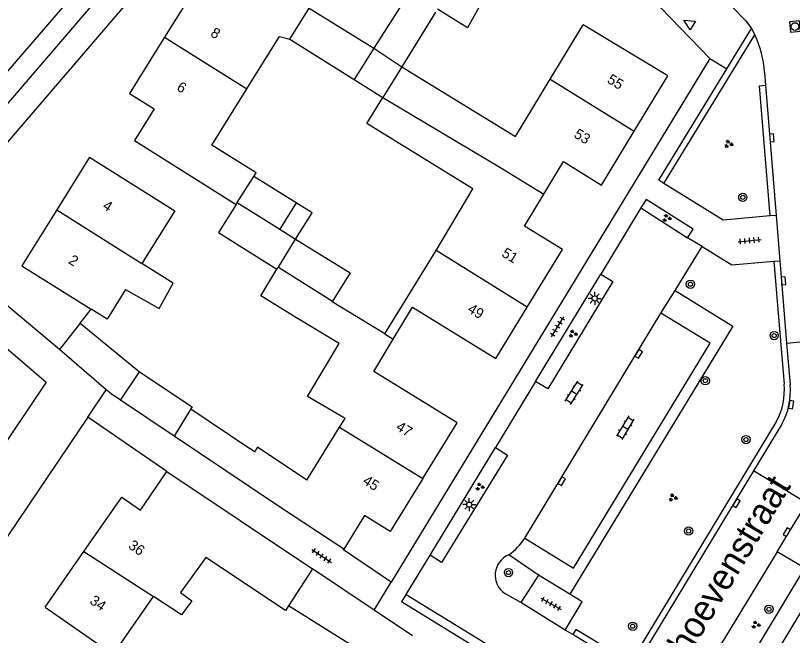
# Model space of a CAD drawing. Extents: x 136000 to 141014, y 402000 to 403500.
# Drawn here: x 138445.2 to 138520.3, y 402687.3 to 402747.2 of the extents above; entities that cross this region are included whole.
import ezdxf

# ---------------------------------------------------------------- set-up
doc = ezdxf.new("R2010")
doc.units = 0
for name, color, linetype in [('gg-afsc-muur', 7, 'Continuous'), ('gg-anno-huisnummerreeks BGT', 7, 'Continuous'), ('gg-anno-openbare ruimte label', 7, 'Continuous'), ('gg-bbg-bijgebouw', 7, 'Continuous'), ('gg-bbg-gedigitaliseerde bebouwing', 7, 'Continuous'), ('gg-bbg-gedigitaliseerde bijgebouw', 7, 'Continuous'), ('gg-bbg-hoofdgebouw', 7, 'Continuous'), ('gg-bbg-luifel en loopbrug', 7, 'Continuous'), ('gg-bbg-tussenscheiding', 7, 'Continuous'), ('gg-knt-verharding', 7, 'Continuous'), ('gg-knt-verharding nz', 7, 'Continuous'), ('gt-grn-groengrens', 7, 'Continuous'), ('gt-grn-weggrens', 7, 'Continuous'), ('gt-symb-boom', 7, 'Continuous'), ('gt-symb-groenvak', 7, 'Continuous'), ('gt-symb-klinker verharding', 7, 'Continuous'), ('gt-symb-kolk', 7, 'Continuous'), ('gt-symb-lichtmast', 7, 'Continuous'), ('gt-symb-rioolschacht', 7, 'Continuous'), ('gt-symb-tegel verharding', 7, 'Continuous'), ('gt-symb-waterafsluiter', 7, 'Continuous')]:
    doc.layers.add(name, color=color, linetype=linetype)

# ---------------------------------------------------------------- blocks, each defined once
blk = doc.blocks.new('gt0-KOLK')
at = {"layer": 'gt-symb-kolk'}
blk.add_lwpolyline([(0, 0), (0.375, 0), (0.375, 0.4), (-0.375, 0.4), (-0.375, 0), (0, 0)], dxfattribs=at)
blk = doc.blocks.new('gt0-RS')
at = {"layer": 'gt-symb-rioolschacht'}
blk.add_lwpolyline([(-0.5, -0.5), (0.5, -0.5), (0.5, 0.5), (-0.5, 0.5)], close=True, dxfattribs=at)
blk.add_circle((0, 0), 0.375, dxfattribs=at)
blk = doc.blocks.new('gt0-WAFSL')
at = {"layer": 'gt-symb-waterafsluiter'}
for p, q in [((-0.5, -0.333), (0, 0.667)), ((0, 0.667), (0.5, -0.333)), ((0.5, -0.333), (-0.5, -0.333))]:
    blk.add_line(p, q, dxfattribs=at)
blk = doc.blocks.new('gt0-BOOM')
at = {"layer": 'gt-symb-boom'}
for radius in [0.4, 0.2]:
    blk.add_circle((0, 0), radius, dxfattribs=at)
blk = doc.blocks.new('gt0-TEG1')
at = {"layer": 'gt-symb-tegel verharding'}
for p, q in [((-1.125, 0), (1.125, 0)), ((-0.9, -0.25), (-0.9, 0.25)), ((-0.45, -0.25), (-0.45, 0.25)), ((0, -0.25), (0, 0.25)), ((0.45, -0.25), (0.45, 0.25)), ((0.9, -0.25), (0.9, 0.25))]:
    blk.add_line(p, q, dxfattribs=at)
blk = doc.blocks.new('gt0-LMAST')
at = {"layer": 'gt-symb-lichtmast'}
for p, q in [((-0.182, 0.173), (-0.447, 0.438)), ((-0.005, 0.246), (-0.005, 0.621)), ((0.172, 0.173), (0.437, 0.438)), ((-0.255, -0.004), (-0.63, -0.004)), ((-0.182, -0.181), (-0.447, -0.446)), ((-0.005, -0.254), (-0.005, -0.629)), ((0.437, -0.446), (0.172, -0.181)), ((0.245, -0.004), (0.62, -0.004))]:
    blk.add_line(p, q, dxfattribs=at)
blk.add_circle((-0.005, -0.004), 0.25, dxfattribs=at)
blk = doc.blocks.new('gt0-GRVAK')
at = {"layer": 'gt-symb-groenvak'}
for p, q in [((-0.11, 0.189), (-0.228, 0.24)), ((-0.182, 0.153), (0.088, 0.153)), ((-0.091, 0.211), (-0.156, 0.322)), ((-0.047, 0.214), (-0.047, 0.393)), ((-0.004, 0.211), (0.061, 0.322)), ((0.015, 0.189), (0.133, 0.24)), ((0.262, -0.052), (0.197, 0.059)), ((0.305, -0.049), (0.305, 0.13)), ((0.349, -0.052), (0.414, 0.059)), ((-0.245, -0.228), (-0.363, -0.177)), ((-0.318, -0.264), (-0.047, -0.264)), ((-0.226, -0.206), (-0.291, -0.095)), ((-0.183, -0.203), (-0.183, -0.024)), ((-0.139, -0.206), (-0.074, -0.095)), ((-0.12, -0.228), (-0.002, -0.177)), ((0.243, -0.074), (0.125, -0.023)), ((0.17, -0.11), (0.441, -0.11)), ((0.368, -0.074), (0.486, -0.023))]:
    blk.add_line(p, q, dxfattribs=at)
blk = doc.blocks.new('gt0-KL1')
at = {"layer": 'gt-symb-klinker verharding'}
for p, q in [((-1.15, 0.3), (1.15, 0.3)), ((-1, -0.3), (-1, 0.3)), ((-0.5, 0.3), (-0.5, 0.45)), ((0, -0.3), (0, 0.3)), ((0.5, 0.3), (0.5, 0.45)), ((1, -0.3), (1, 0.3)), ((-1.15, -0.3), (1.15, -0.3)), ((-0.5, -0.45), (-0.5, -0.3)), ((0.5, -0.45), (0.5, -0.3))]:
    blk.add_line(p, q, dxfattribs=at)

msp = doc.modelspace()

# ---------------------------------------------------------------- linework, layer by layer
at = {"layer": 'gg-afsc-muur'}
msp.add_line((138451.499, 402717.435), (138452.56, 402718.79), dxfattribs=at)
at = {"layer": 'gg-bbg-bijgebouw'}
for p, q in [((138466.565, 402728.896), (138464.852, 402726.19)), ((138460.565, 402706.517), (138455.394, 402709.978))]:
    msp.add_line(p, q, dxfattribs=at)
at = {"layer": 'gg-bbg-gedigitaliseerde bebouwing'}
for p, q in [((138496.922, 402741.008), (138500.11, 402746.26)), ((138467.589, 402740.071), (138470.738, 402745.122)), ((138470.738, 402745.122), (138471.753, 402744.86)), ((138482.58, 402742.198), (138480.744, 402739.222)), ((138464.203, 402734.639), (138467.589, 402740.071)), ((138466.678, 402729.076), (138468.258, 402731.589)), ((138480.92, 402716.392), (138485.889, 402724.46)), ((138462.181, 402709.137), (138467.899, 402705.31)), ((138473.409, 402702.259), (138476.568, 402707.386)), ((138459.868, 402703.089), (138473.947, 402693.68)), ((138479.897, 402689.705), (138473.947, 402693.68)), ((138480.18, 402684.77), (138471.625, 402690.107)), ((138483.613, 402687.223), (138479.897, 402689.705))]:
    msp.add_line(p, q, dxfattribs=at)
for points in [[(138482.58, 402742.198), (138493.564, 402735.478), (138496.922, 402741.008)], [(138485.889, 402724.46), (138489.444, 402730.394), (138479.197, 402736.715), (138480.744, 402739.222)], [(138468.258, 402731.589), (138468.484, 402731.949), (138464.203, 402734.639)], [(138452.4, 402733.47), (138460.649, 402728.297), (138457.454, 402723.188)], [(138455.881, 402720.672), (138459.116, 402718.857), (138460.476, 402721.282), (138457.454, 402723.188)], [(138472.251, 402718.037), (138468.937, 402720.086), (138470.509, 402722.635)], [(138455.881, 402720.672), (138454.101, 402717.826), (138452.56, 402718.79)], [(138480.92, 402716.392), (138475.857, 402719.505), (138475.887, 402719.554)], [(138473.461, 402710.347), (138476.532, 402715.473), (138472.251, 402718.037)], [(138476.568, 402707.386), (138477.088, 402708.229), (138473.461, 402710.347)], [(138473.409, 402702.259), (138468.642, 402705.451), (138468.347, 402705.01), (138467.899, 402705.31)], [(138471.625, 402690.107), (138471.331, 402689.655), (138463.646, 402694.792), (138461.182, 402691.4), (138462.272, 402690.603)], [(138448.11, 402690), (138454.667, 402685.425), (138458.568, 402691.015)], [(138462.272, 402690.603), (138461.288, 402689.257), (138458.568, 402691.015)]]:
    msp.add_lwpolyline(points, dxfattribs=at)
at = {"layer": 'gg-bbg-gedigitaliseerde bijgebouw'}
for p, q in [((138473.631, 402747.873), (138479.86, 402743.99)), ((138485.83, 402747.465), (138482.58, 402742.198)), ((138471.753, 402744.86), (138477.982, 402740.978)), ((138479.86, 402743.99), (138477.982, 402740.978)), ((138479.86, 402743.99), (138482.58, 402742.198)), ((138466.678, 402729.076), (138470.782, 402726.504)), ((138472.379, 402729.046), (138470.782, 402726.504)), ((138464.852, 402726.19), (138470.509, 402722.635)), ((138455.394, 402709.978), (138457.232, 402712.725))]:
    msp.add_line(p, q, dxfattribs=at)
for points in [[(138493.397, 402754.043), (138488.911, 402745.972), (138486.018, 402747.77)], [(138483.185, 402751.298), (138484.15, 402750.742), (138479.86, 402743.99)], [(138472.307, 402725.548), (138473.903, 402728.088), (138472.379, 402729.046)], [(138472.307, 402725.548), (138477.579, 402722.297), (138475.887, 402719.554)], [(138457.232, 402712.725), (138462.301, 402709.331), (138462.181, 402709.137)]]:
    msp.add_lwpolyline(points, dxfattribs=at)
at = {"layer": 'gg-bbg-hoofdgebouw'}
for p, q in [((138462.78, 402750.1), (138459.649, 402745.077)), ((138459.649, 402745.077), (138456.24, 402739.61)), ((138452.4, 402733.47), (138449.219, 402728.383)), ((138470.571, 402699.82), (138460.565, 402706.517)), ((138457.313, 402699.347), (138459.868, 402703.089)), ((138476.969, 402695.586), (138470.571, 402699.82)), ((138478.97, 402698.834), (138476.969, 402695.586)), ((138448.11, 402690), (138451.85, 402695.359))]:
    msp.add_line(p, q, dxfattribs=at)
for points in [[(138505.047, 402735.974), (138508.3, 402741.32), (138500.11, 402746.26)], [(138456.24, 402739.61), (138458.649, 402738.146), (138456.74, 402735.071), (138466.565, 402728.896)], [(138496.308, 402729.894), (138498.22, 402733.05), (138501.88, 402730.77), (138505.047, 402735.974)], [(138494.707, 402718.983), (138498.12, 402724.55), (138494.44, 402726.81), (138496.308, 402729.894)], [(138449.219, 402728.383), (138445.84, 402722.98), (138452.56, 402718.79)], [(138481.745, 402715.874), (138483.6, 402718.97), (138491.67, 402714.03), (138494.707, 402718.983)], [(138484.615, 402702.42), (138487.93, 402707.8), (138479.88, 402712.76), (138481.745, 402715.874)], [(138484.615, 402702.42), (138481.46, 402697.3), (138478.97, 402698.834)], [(138451.85, 402695.359), (138455.53, 402700.63), (138457.313, 402699.347)]]:
    msp.add_lwpolyline(points, dxfattribs=at)
at = {"layer": 'gg-bbg-luifel en loopbrug'}
for p, q in [((138477.982, 402740.978), (138480.744, 402739.222)), ((138472.379, 402729.046), (138468.258, 402731.589)), ((138451.499, 402717.435), (138449.5, 402714.88)), ((138451.499, 402717.435), (138457.232, 402712.725)), ((138454.003, 402711.001), (138449.5, 402714.88))]:
    msp.add_line(p, q, dxfattribs=at)
msp.add_lwpolyline([(138455.394, 402709.978), (138454.48, 402710.59), (138454.003, 402711.001)], dxfattribs=at)
at = {"layer": 'gg-bbg-tussenscheiding'}
for p, q in [((138471.753, 402744.86), (138473.631, 402747.873)), ((138459.649, 402745.077), (138467.589, 402740.071)), ((138496.922, 402741.008), (138505.047, 402735.974)), ((138466.565, 402728.896), (138466.678, 402729.076)), ((138449.219, 402728.383), (138457.454, 402723.188)), ((138470.782, 402726.504), (138472.307, 402725.548)), ((138470.642, 402722.85), (138472.307, 402725.548)), ((138494.707, 402718.983), (138485.889, 402724.46)), ((138470.509, 402722.635), (138470.642, 402722.85)), ((138470.642, 402722.85), (138475.887, 402719.554)), ((138480.92, 402716.392), (138481.745, 402715.874)), ((138462.181, 402709.137), (138460.565, 402706.517)), ((138476.568, 402707.386), (138484.615, 402702.42)), ((138451.85, 402695.359), (138458.568, 402691.015)), ((138473.947, 402693.68), (138471.625, 402690.107))]:
    msp.add_line(p, q, dxfattribs=at)
msp.add_lwpolyline([(138480.744, 402739.222), (138492.06, 402732.504), (138496.308, 402729.894)], dxfattribs=at)
at = {"layer": 'gg-knt-verharding'}
for p, q in [((138480.05, 402776.43), (138512.35, 402743)), ((138436.58, 402725.7), (138461.689, 402755.001)), ((138513.994, 402741.995), (138516.389, 402745.912)), ((138516.389, 402745.912), (138516.7, 402745.3)), ((138512.35, 402743), (138481.56, 402692.4)), ((138517.628, 402741.665), (138517.729, 402740.414)), ((138517.729, 402740.414), (138518.756, 402727.842)), ((138505.69, 402728.563), (138501.811, 402722.17)), ((138505.69, 402728.563), (138510.196, 402725.68)), ((138518.756, 402727.842), (138518.173, 402727.791)), ((138518.756, 402727.842), (138519.118, 402723.461)), ((138449.5, 402714.88), (138436.58, 402725.7)), ((138511.6, 402724.824), (138510.196, 402725.68)), ((138508.984, 402720.597), (138511.6, 402724.824)), ((138518.535, 402723.412), (138519.118, 402723.461)), ((138495.511, 402711.78), (138501.811, 402722.17)), ((138507.62, 402718.392), (138508.984, 402720.597)), ((138519.775, 402715.488), (138520.116, 402711.472)), ((138495.511, 402711.78), (138491.64, 402705.405)), ((138459.868, 402703.089), (138452.22, 402708.36)), ((138519.315, 402707.663), (138516.58, 402703.152)), ((138485.314, 402695.003), (138491.64, 402705.405)), ((138516.58, 402703.152), (138504.863, 402683.828)), ((138521.718, 402700.036), (138516.58, 402703.152)), ((138483.004, 402691.199), (138485.314, 402695.003)), ((138518.861, 402695.331), (138512.842, 402685.446)), ((138495.772, 402693.066), (138494.075, 402690.425)), ((138498.802, 402691.228), (138495.772, 402693.066)), ((138494.075, 402690.425), (138492.53, 402691.321)), ((138483.004, 402691.199), (138502.22, 402679.446)), ((138498.365, 402687.781), (138494.075, 402690.425)), ((138499.094, 402687.338), (138498.365, 402687.781)), ((138504.863, 402683.828), (138499.094, 402687.338))]:
    msp.add_line(p, q, dxfattribs=at)
for points in [[(138470.167, 402771.782), (138471.708, 402770.451), (138437.112, 402730.129), (138435.587, 402731.496)], [(138512.252, 402750.349), (138514.513, 402747.997), (138515.832, 402746.648), (138516.389, 402745.912)], [(138507.909, 402730.924), (138507.411, 402731.231), (138513.994, 402741.995)], [(138518.173, 402727.791), (138513.623, 402727.396), (138507.909, 402730.924)], [(138510.196, 402725.68), (138510.731, 402726.528), (138506.189, 402729.375), (138505.69, 402728.563)], [(138511.6, 402724.824), (138514.469, 402723.072), (138518.535, 402723.412)], [(138434.619, 402723.344), (138448.185, 402711.728), (138437.68, 402696.085)], [(138519.118, 402723.461), (138519.263, 402721.511), (138519.775, 402715.488)], [(138501.811, 402722.17), (138502.976, 402721.453), (138496.687, 402711.082), (138495.511, 402711.78)], [(138494.467, 402696.654), (138499.169, 402693.761), (138512.382, 402715.485), (138507.62, 402718.392)], [(138452.22, 402708.36), (138389.6, 402615.51), (138386.5, 402610.52), (138386.238, 402610.031)], [(138491.64, 402705.405), (138492.799, 402704.69), (138486.407, 402694.311), (138485.314, 402695.003)], [(138518.861, 402695.331), (138519.964, 402697.126), (138521.718, 402700.036)], [(138528.998, 402699.26), (138525.93, 402697.45), (138440.91, 402556.93), (138442.53, 402553.52)], [(138481.56, 402692.4), (138476.933, 402695.528), (138476.969, 402695.586)], [(138512.842, 402685.446), (138515.528, 402683.797), (138521.522, 402693.742), (138518.861, 402695.331)], [(138483.004, 402691.199), (138482.547, 402690.532), (138497.475, 402681.352)], [(138498.365, 402687.781), (138500, 402690.502), (138498.802, 402691.228)]]:
    msp.add_lwpolyline(points, dxfattribs=at)
for centre, radius, start, end in [((138507.547, 402741.027), 10.101, 3.61897, 25.02396), ((138513.343, 402710.908), 6.797, 331.48593, 4.76253), ((138489.88, 402699.55), 5.424, 303.89162, 327.73548), ((138493.733, 402693.082), 2.132, 112.84395, 235.66179)]:
    msp.add_arc(centre, radius, start, end, dxfattribs=at)
at = {"layer": 'gg-knt-verharding nz'}
msp.add_line((138494.467, 402696.654), (138507.62, 402718.392), dxfattribs=at)
msp.add_lwpolyline([(138470.167, 402771.782), (138451.782, 402750.292), (138435.587, 402731.496)], dxfattribs=at)
at = {"layer": 'gt-grn-groengrens'}
for p, q in [((138507.909, 402730.924), (138516.7, 402745.3)), ((138495.772, 402693.066), (138492.905, 402695.047))]:
    msp.add_line(p, q, dxfattribs=at)
for points in [[(138518.173, 402727.791), (138517.146, 402740.368), (138517.729, 402740.414)], [(138518.535, 402723.412), (138518.68, 402721.465), (138519.522, 402711.538)], [(138508.984, 402720.597), (138514.574, 402717.138), (138498.802, 402691.228)], [(138518.807, 402707.954), (138504.667, 402684.632), (138499.406, 402687.832), (138499.094, 402687.338)]]:
    msp.add_lwpolyline(points, dxfattribs=at)
msp.add_arc((138513.351, 402710.906), 6.203, 331.58559, 5.84989, dxfattribs=at)
at = {"layer": 'gt-grn-weggrens'}
for p, q in [((138512.35, 402743), (138513.994, 402741.995)), ((138519.775, 402715.488), (138525.929, 402716.084)), ((138452.22, 402708.36), (138454.003, 402711.001)), ((138479.897, 402689.705), (138481.56, 402692.4))]:
    msp.add_line(p, q, dxfattribs=at)

# ---------------------------------------------------------------- block references
at = {"layer": 'gt-symb-boom'}
for p in [(138515.536, 402729.592), (138510.473, 402721.191), (138518.568, 402716.229), (138511.909, 402711.865), (138515.844, 402706.181), (138510.304, 402697.346), (138492.887, 402693.33), (138518.062, 402689.787), (138504.897, 402688.145)]:
    msp.add_blockref('gt0-BOOM', p, dxfattribs=at)
at = {"layer": 'gt-symb-groenvak'}
for p in [(138514.155, 402734.742), (138508.175, 402727.579), (138499.107, 402716.407), (138490.104, 402701.621), (138508.767, 402700.57), (138516.784, 402688.281)]:
    msp.add_blockref('gt0-GRVAK', p, dxfattribs=at)
at = {"layer": 'gt-symb-klinker verharding'}
for p, rotation in [((138499.238, 402710.69), 57.405836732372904), ((138504.167, 402707.338), -121.13079914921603)]:
    msp.add_blockref('gt0-KL1', p, dxfattribs=dict(at, rotation=rotation))
at = {"layer": 'gt-symb-kolk'}
for p, rotation in [((138518.138, 402735.334), -85.41237434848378), ((138519.263, 402721.511), -85.75513794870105), ((138505.301, 402714.561), -121.34847194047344), ((138520.012, 402709.597), -101.13011108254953), ((138497.86, 402702.272), -121.13079914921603), ((138514.754, 402700.146), -121.2094909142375), ((138519.964, 402697.126), 58.407508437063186)]:
    msp.add_blockref('gt0-KOLK', p, dxfattribs=dict(at, rotation=rotation))
at = {"layer": 'gt-symb-lichtmast'}
for p in [(138501.225, 402719.821), (138489.101, 402699.898)]:
    msp.add_blockref('gt0-LMAST', p, dxfattribs=at)
at = {"layer": 'gt-symb-rioolschacht', "rotation": 95.68208494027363}
msp.add_blockref('gt0-RS', (138520.581, 402746.088), dxfattribs=at)
at = {"layer": 'gt-symb-tegel verharding'}
for p, rotation in [((138516.193, 402725.41), 5.739098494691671), ((138497.636, 402717.074), 58.6627942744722), ((138474.83, 402694.937), -33.65827187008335), ((138497.004, 402690.318), -29.460713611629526)]:
    msp.add_blockref('gt0-TEG1', p, dxfattribs=dict(at, rotation=rotation))
at = {"layer": 'gt-symb-waterafsluiter', "rotation": 58.662794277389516}
msp.add_blockref('gt0-WAFSL', (138510.417, 402746.364), dxfattribs=at)

# ---------------------------------------------------------------- texts
at = {"layer": 'gg-anno-huisnummerreeks BGT'}
for s, rotation, p in [('8', 328.1, (138464.003, 402745.234)), ('55', 328.7, (138502.342, 402740.719)), ('6', 328.1, (138460.733, 402739.989)), ('53', 328.7, (138499.132, 402735.444)), ('4', 328, (138453.576, 402728.538)), ('51', 328.5, (138492.146, 402723.944)), ('2', 328, (138450.278, 402723.265)), ('49', 328.5, (138488.846, 402718.562)), ('47', 328.3, (138481.932, 402707.172)), ('45', 328.3, (138478.718, 402701.957)), ('36', 325.1, (138456.057, 402695.754)), ('34', 325.1, (138452.327, 402690.41))]:
    msp.add_text(s, height=1, rotation=rotation, dxfattribs=at).set_placement(p)
at = {"layer": 'gg-anno-openbare ruimte label'}
msp.add_text('Achthoevenstraat', height=2.5, rotation=59, dxfattribs=at).set_placement((138506.834, 402679.402))

doc.saveas('drawing.dxf')
